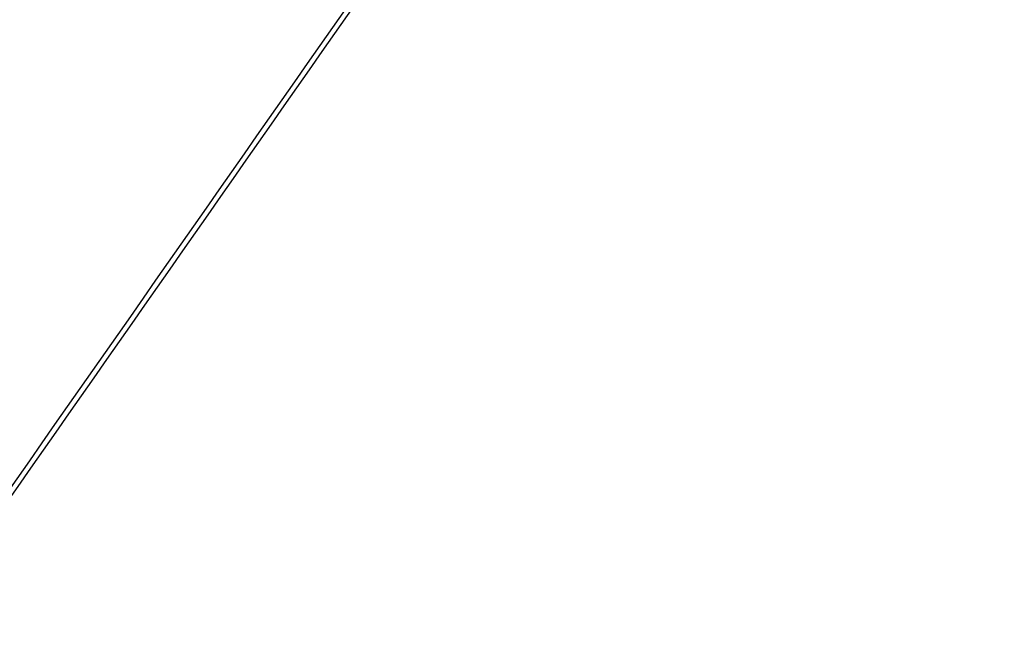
# Model space of a CAD drawing. Header units: millimetres. Extents: x -1267 to 1231, y -1283 to 1250.
# Tile 534 of 656: x -459 to -421, y -244 to -220. Entities that reach past the tile are written whole.
import ezdxf

# ---------------------------------------------------------------- set-up
doc = ezdxf.new("R2010")
doc.units = ezdxf.units.MM
doc.layers.add('Default', color=7, linetype='Continuous', true_color=0x000000)

msp = doc.modelspace()

# ---------------------------------------------------------------- linework, layer by layer
at = {"layer": 'Default'}
for points in [[(-976.261, -413.645, -638.821), (-688.693, -2.956, -638.821), (-401.125, 407.733, -638.821)], [(-975.497, -412.554, -638.268), (-688.693, -2.956, -638.268), (-401.89, 406.642, -638.268)], [(-671.85, -542.3, -577.915), (-423.983, -188.309, -577.915), (-176.116, 165.681, -577.915)], [(-671.136, -540.932, -577.399), (-424.147, -188.195, -577.399), (-177.157, 164.543, -577.399)], [(-1261.6, 141.817, -453.356), (-809.152, -174.99, -453.356), (-356.705, -491.797, -453.356)], [(-1260.125, 140.97, -453.883), (-809.066, -174.865, -453.883), (-358.007, -490.7, -453.883)], [(-430.602, -524.371, -481.812), (-270.526, -295.76, -481.812), (-110.451, -67.148, -481.812)], [(-429.554, -522.35, -481.346), (-270.772, -295.587, -481.346), (-111.991, -68.824, -481.346)], [(-421.363, -203.474, -407.564), (-405.336, -214.696, -407.564), (-389.309, -225.918, -407.564)], [(-421.304, -203.39, -413.271), (-405.277, -214.612, -413.271), (-389.25, -225.834, -413.271)], [(-389.197, -225.758, -411.314), (-405.224, -214.535, -411.314), (-421.251, -203.313, -411.314)], [(-389.144, -225.681, -409.358), (-405.17, -214.459, -409.358), (-421.197, -203.237, -409.358)], [(-422.326, -204.849, -413.271), (-406.299, -216.071, -413.271), (-390.272, -227.293, -413.271)], [(-390.215, -227.212, -411.19), (-406.242, -215.99, -411.19), (-422.269, -204.767, -411.19)], [(-390.158, -227.131, -409.109), (-406.185, -215.908, -409.109), (-422.212, -204.686, -409.109)], [(-424.919, -207.557, -418.055), (-408.224, -219.246, -418.055), (-391.529, -230.936, -418.055)], [(-391.529, -230.936, -417.501), (-408.224, -219.246, -417.501), (-424.919, -207.557, -417.501)], [(-424.919, -207.557, -417.778), (-408.224, -219.246, -417.778), (-391.529, -230.936, -417.778)]]:
    msp.add_open_spline(points, degree=2, dxfattribs=at)
for points, knots in [([(-197.202, -347.102, -417.282), (-220.396, -330.861, -439.975), (-291.255, -281.245, -502.464), (-454.271, -167.1, -605.675), (-598.91, -65.823, -638.821), (-688.693, -2.956, -638.821)], [2.41548, 2.41548, 2.41548, 2.41548, 70.396144, 198.636056, 404.995527, 404.995527, 404.995527, 404.995527]), ([(-198.495, -346.196, -417.836), (-221.379, -330.173, -440.159), (-291.89, -280.8, -502.242), (-454.421, -166.995, -605.144), (-598.966, -65.783, -638.268), (-688.693, -2.956, -638.268)], [2.408267, 2.408267, 2.408267, 2.408267, 69.367076, 197.537893, 403.786179, 403.786179, 403.786179, 403.786179])]:
    msp.add_open_spline(points, degree=3, knots=knots, dxfattribs=at)

doc.saveas('drawing.dxf')
